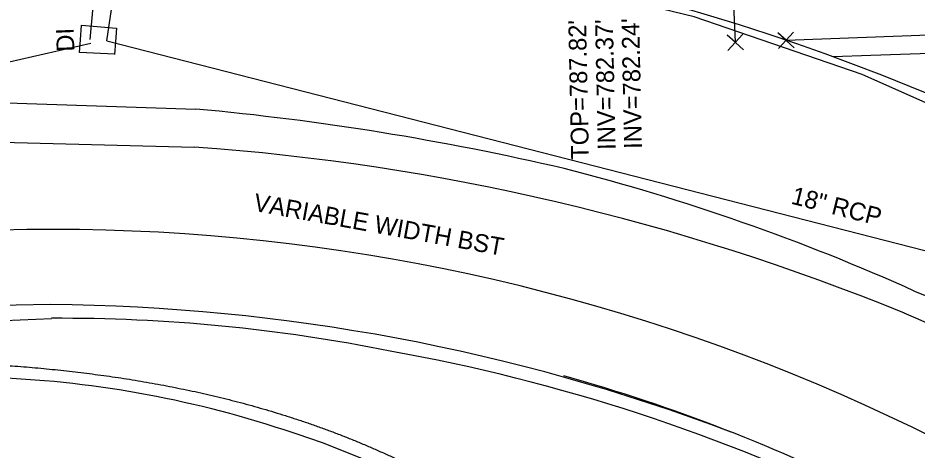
# Model space of a CAD drawing. Extents: x 1627482 to 1629573, y 760826 to 766301.
# Drawn here: x 1628671.8 to 1628874.3, y 761670.2 to 761767.6 of the extents above; entities that cross this region are included whole.
import ezdxf

# ---------------------------------------------------------------- set-up
doc = ezdxf.new("R2010")
doc.units = 0
for name, color, linetype in [('Exist Horizontal Alignment', 7, 'Continuous'), ('Exist Other Culture Fence Line', 7, 'Continuous'), ('Exist Property Corner CELL', 7, 'Continuous'), ('Exist Right of Way Easement Line', 7, 'Continuous'), ('Exist Right of Way Line', 7, 'Continuous'), ('Exist Roads Curbs', 7, 'Continuous'), ('Exist Roads EOP', 7, 'Continuous'), ('Exist Roads EOP Text', 7, 'Continuous'), ('Exist Roads EOT', 7, 'Continuous'), ('Exist Structure Minor Drop Inlet', 7, 'Continuous'), ('Exist Structure Minor Drop Inlet Text', 7, 'Continuous'), ('Exist Structure Minor Pipes RCP 18 Inch', 7, 'Continuous'), ('Exist Structure Minor Pipes RCP 18 Inch Invert', 7, 'Continuous'), ('Exist Structure Minor Pipes RCP 18 Inch Text', 7, 'Continuous'), ('Exist Utilities Sanitary Sewer Manhole Top Elevation', 7, 'Continuous'), ('Exist Utilities Sanitary Sewer UG Line Invert Elevation', 7, 'Continuous')]:
    doc.layers.add(name, color=color, linetype=linetype)

msp = doc.modelspace()

# ---------------------------------------------------------------- linework, layer by layer
at = {"layer": 'Exist Horizontal Alignment'}
msp.add_arc((1628679.22, 761275.95), 444, 48.0133, 96.871, dxfattribs=at)
at = {"layer": 'Exist Other Culture Fence Line'}
msp.add_lwpolyline([(1629023.07, 761658.01), (1628929.5, 761723.86), (1628897.89, 761738.81), (1628861.88, 761754.87), (1628824.04, 761767.86), (1628781.59, 761778.2), (1628741.6, 761784.85), (1628702.13, 761788.6), (1628662.17, 761788.62), (1628626.17, 761786.13), (1628617.68, 761785.69), (1628593.54, 761794.17), (1628535.64, 761816.9)], dxfattribs=at)
at = {"layer": 'Exist Property Corner CELL'}
for p, q in [((1628833.35, 761762.12), (1628833.35, 761762.12)), ((1628844.77, 761762.56), (1628844.77, 761762.56))]:
    msp.add_line(p, q, dxfattribs=at)
for points in [[(1628835.19, 761760.43), (1628831.51, 761763.82), (1628833.35, 761762.12), (1628831.66, 761760.28), (1628835.05, 761763.96)], [(1628843.07, 761760.73), (1628846.47, 761764.4), (1628844.77, 761762.56), (1628842.93, 761764.26), (1628846.6, 761760.87)]]:
    msp.add_lwpolyline(points, dxfattribs=at)
at = {"layer": 'Exist Right of Way Easement Line'}
msp.add_arc((1628679.22, 761275.95), 544, 48.0132, 96.8709, dxfattribs=at)
at = {"layer": 'Exist Right of Way Line'}
for p, q in [((1628833.35, 761762.12), (1628825.28, 761961.18)), ((1628844.77, 761762.56), (1629131.59, 761773.67))]:
    msp.add_line(p, q, dxfattribs=at)
msp.add_arc((1628679.22, 761275.95), 514, 48.0132, 96.8709, dxfattribs=at)
at = {"layer": 'Exist Roads Curbs'}
msp.add_lwpolyline([(1628886.05, 761759.86), (1628863.88, 761759.16), (1628855.34, 761758.84)], dxfattribs=at)
at = {"layer": 'Exist Roads EOP'}
for points in [[(1628595.49, 761744.46), (1628633.7, 761748), (1628667.03, 761748.54), (1628711.85, 761747.06)], [(1628873.79, 761705.97), (1628873.79, 761705.97)], [(1628602.85, 761694.58), (1628640.43, 761698.19), (1628679.32, 761699.9), (1628679.33, 761699.9)]]:
    msp.add_lwpolyline(points, dxfattribs=at)
for centre, radius, start, end in [((1628655.63, 761136.8), 612.85, 76.8765, 84.73682), ((1628675.86, 761267.38), 481.19, 65.7105, 75.6912), ((1628766.48, 761441.38), 285.53, 43.8926, 67.9236), ((1628681.62, 761326.92), 372.99, 78.5563, 90.3524), ((1628683.32, 761286.73), 412.16, 63.8582, 79.8968)]:
    msp.add_arc(centre, radius, start, end, dxfattribs=at)
msp.add_spline([(1628628.35, 761690.37), (1628629.66, 761690.38), (1628632.19, 761690.39), (1628634.72, 761690.4), (1628637.26, 761690.39), (1628639.8, 761690.38), (1628642.34, 761690.35), (1628644.89, 761690.32), (1628647.44, 761690.27), (1628649.99, 761690.21), (1628652.54, 761690.13), (1628655.1, 761690.04), (1628657.66, 761689.94), (1628660.22, 761689.82), (1628662.78, 761689.69), (1628665.35, 761689.54), (1628667.91, 761689.37), (1628670.48, 761689.19), (1628673.05, 761688.99), (1628675.63, 761688.77), (1628678.2, 761688.53), (1628680.77, 761688.27), (1628683.35, 761687.99), (1628685.92, 761687.69), (1628688.5, 761687.36), (1628691.07, 761687.02), (1628693.65, 761686.65), (1628696.22, 761686.26), (1628698.8, 761685.84), (1628701.37, 761685.4), (1628703.94, 761684.93), (1628706.51, 761684.44), (1628709.08, 761683.92), (1628711.64, 761683.38), (1628714.2, 761682.81), (1628716.76, 761682.21), (1628719.32, 761681.58), (1628721.87, 761680.92), (1628724.41, 761680.23), (1628726.95, 761679.51), (1628729.48, 761678.76), (1628732.01, 761677.98), (1628734.53, 761677.16), (1628737.04, 761676.32), (1628739.55, 761675.44), (1628742.04, 761674.53), (1628744.53, 761673.58), (1628747, 761672.6), (1628749.47, 761671.58), (1628751.92, 761670.53), (1628754.36, 761669.44), (1628756.79, 761668.32), (1628759.2, 761667.16), (1628761.6, 761665.97), (1628763.98, 761664.73), (1628766.35, 761663.46), (1628768.7, 761662.15), (1628771.03, 761660.81), (1628773.34, 761659.42), (1628775.63, 761658), (1628777.81, 761656.59)], degree=3, dxfattribs=at)
at = {"layer": 'Exist Roads EOT'}
for points in [[(1628594.81, 761736.64), (1628633.15, 761738.63), (1628668.13, 761739.63), (1628711.42, 761738.5), (1628711.42, 761738.5)], [(1628679.07, 761703.01), (1628640.35, 761702.28), (1628601.5, 761700.45)], [(1628871.4, 761701.06), (1628871.4, 761701.06)]]:
    msp.add_lwpolyline(points, dxfattribs=at)
for centre, radius, start, end in [((1628674.57, 761220.49), 519.32, 67.727, 85.9306), ((1628675.15, 761258.66), 444.37, 69.2757, 89.4941), ((1628757.03, 761430.47), 293.77, 49.5205, 67.0882), ((1628657.42, 761449.68), 237.02, 71.7322, 88.1592), ((1628690.67, 761314.25), 386.92, 63.0513, 74.3987), ((1628682.14, 761513.76), 168.45, 39.9375, 72.8876)]:
    msp.add_arc(centre, radius, start, end, dxfattribs=at)
at = {"layer": 'Exist Structure Minor Drop Inlet'}
msp.add_lwpolyline([(1628693.48, 761759.39), (1628685.63, 761759.78), (1628685.81, 761762.63), (1628686.1, 761765.98), (1628693.94, 761765.29), (1628693.76, 761762.21), (1628693.51, 761759.36)], dxfattribs=at)
at = {"layer": 'Exist Structure Minor Pipes RCP 18 Inch'}
for p, q in [((1628588.14, 761738.99), (1628688.21, 761761.91)), ((1628691.75, 761762.4), (1628898.81, 761709.31))]:
    msp.add_line(p, q, dxfattribs=at)
at = {"layer": 'Exist Structure Minor Pipes RCP 18 Inch Invert'}
for points in [[(1628688.02, 761762.71), (1628693.67, 761824.13), (1628693.55, 761830.13)], [(1628691.75, 761762.4), (1628700.99, 761824.51), (1628700.86, 761830.51)]]:
    msp.add_lwpolyline(points, dxfattribs=at)

# ---------------------------------------------------------------- texts
at = {"layer": 'Exist Roads EOP Text'}
msp.add_text('VARIABLE WIDTH BST', height=4, rotation=349.7475, dxfattribs=at).set_placement((1628724.62, 761724.15))
at = {"layer": 'Exist Structure Minor Drop Inlet Text'}
msp.add_text('DI', height=4, rotation=92.2582, dxfattribs=at).set_placement((1628684.49, 761760.06))
at = {"layer": 'Exist Structure Minor Pipes RCP 18 Inch Text'}
msp.add_text('18" RCP', height=4, rotation=345.8166, dxfattribs=at).set_placement((1628845.69, 761725.77))
at = {"layer": 'Exist Utilities Sanitary Sewer Manhole Top Elevation'}
msp.add_text("TOP=787.82'", height=4, rotation=91.2053, dxfattribs=at).set_placement((1628800.37, 761735.67))
at = {"layer": 'Exist Utilities Sanitary Sewer UG Line Invert Elevation'}
for s, p in [("INV=782.37'", (1628806.37, 761737.9)), ("INV=782.24'", (1628812.3, 761738.13))]:
    msp.add_text(s, height=4, rotation=91.2053, dxfattribs=at).set_placement(p)

doc.saveas('drawing.dxf')
